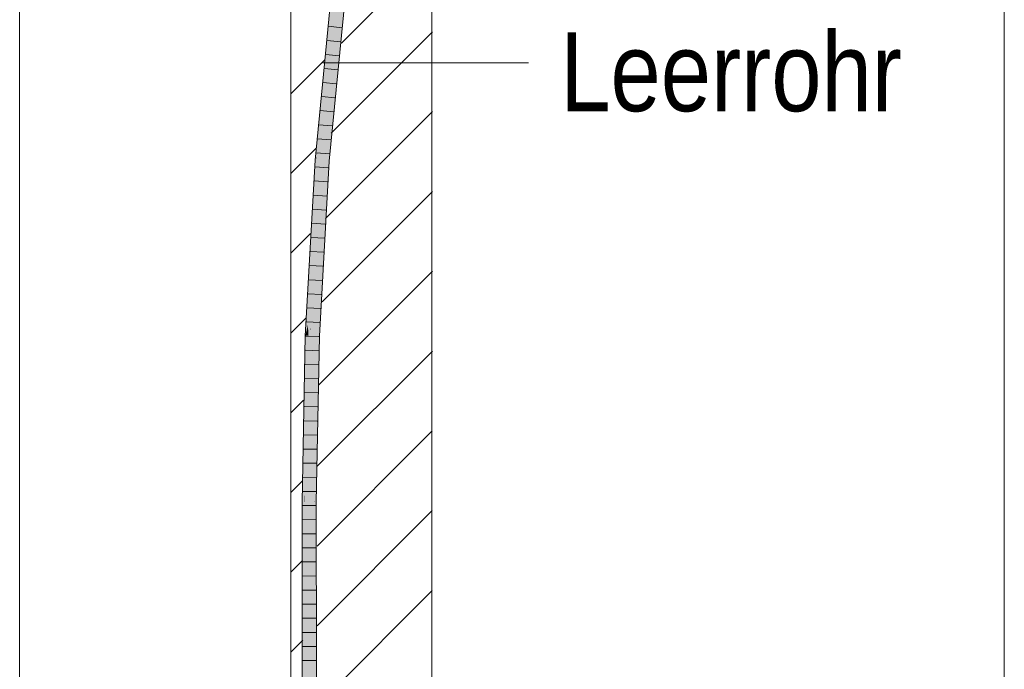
# Model space of a CAD drawing. Extents: x -720 to 300, y 62 to 1162.
# Tile 275 of 278: x 226 to 244, y 1008 to 1020. Entities that reach past the tile are written whole.
import ezdxf
from ezdxf.lldxf.tags import DXFTag

# ---------------------------------------------------------------- set-up
doc = ezdxf.new("R2010")
doc.units = 0
doc.layers.get('0').update_dxf_attribs({"lineweight": 13})
for name, color, linetype, lineweight, true_color in [('E_Detail_Beschriftung', 7, 'Continuous', 13, 0x009900), ('E_Detail_Wandschraffur', 7, 'Continuous', 5, 0xc0c0c0), ('E_Leerrohr 25-A06G942U8I', 7, 'Continuous', 9, 0xff8000), ('E_Leerrohr 25-Shading', 7, 'Continuous', 9, 0xff8000)]:
    doc.layers.add(name, color=color, linetype=linetype, lineweight=lineweight, true_color=true_color)
doc.layers.add('E_Detail_Linie_Text_Bem', color=7, linetype='Continuous', lineweight=13)
doc.styles.get("Standard").update_dxf_attribs({"font": 'ARIALN.TTF'})
tags = doc.linetypes.add('fein_strichliert', pattern=[4, 1, -2, 1]).pattern_tags.tags
tags[8:9] = [DXFTag(74, 4), DXFTag(75, 0), DXFTag(340, '0'), DXFTag(46, 0.0), DXFTag(50, 0.0), DXFTag(44, 0.0), DXFTag(45, 0.0)]
tags[6:7] = [DXFTag(74, 4), DXFTag(75, 0), DXFTag(340, '0'), DXFTag(46, 0.0), DXFTag(50, 0.0), DXFTag(44, 0.0), DXFTag(45, 0.0)]
tags[4:5] = [DXFTag(74, 4), DXFTag(75, 0), DXFTag(340, '0'), DXFTag(46, 0.0), DXFTag(50, 0.0), DXFTag(44, 0.0), DXFTag(45, 0.0)]
tags = doc.linetypes.add('fein_strichliert-A06G942X8I', pattern=[4, 1, -2, 1]).pattern_tags.tags
tags[8:9] = [DXFTag(74, 4), DXFTag(75, 0), DXFTag(340, '0'), DXFTag(46, 0.0), DXFTag(50, 0.0), DXFTag(44, 0.0), DXFTag(45, 0.0)]
tags[6:7] = [DXFTag(74, 4), DXFTag(75, 0), DXFTag(340, '0'), DXFTag(46, 0.0), DXFTag(50, 0.0), DXFTag(44, 0.0), DXFTag(45, 0.0)]
tags[4:5] = [DXFTag(74, 4), DXFTag(75, 0), DXFTag(340, '0'), DXFTag(46, 0.0), DXFTag(50, 0.0), DXFTag(44, 0.0), DXFTag(45, 0.0)]

# ---------------------------------------------------------------- blocks, each defined once
blk = doc.blocks.new('Shading-A06G93YB8I', base_point=(231.508, 857.458))
at = {"layer": 'E_Leerrohr 25-Shading', "color": 31, "true_color": 0xfabd7f}
for points in [[(231.979, 1020.85), (231.722, 1018.244), (231.728, 1017.405), (231.673, 1017.409)], [(231.993, 1020.848), (231.979, 1020.85), (231.728, 1017.405)], [(232.066, 1020.839), (231.993, 1020.848), (231.728, 1017.405)], [(231.728, 1017.405), (231.816, 1017.398), (232.066, 1020.839), (232.154, 1020.828)], [(231.722, 1018.244), (231.64, 1017.412), (231.673, 1017.409)], [(231.58, 1014.732), (231.728, 1017.405), (231.586, 1015.097), (231.673, 1017.409)], [(231.728, 1017.405), (231.58, 1014.732), (231.644, 1014.294), (231.597, 1014.296)], [(231.673, 1017.409), (231.64, 1017.412), (231.586, 1015.097), (231.599, 1015.885)], [(231.599, 1015.885), (231.64, 1017.412), (231.617, 1016.994)], [(231.728, 1017.405), (231.644, 1014.294), (231.816, 1017.398)], [(231.53, 1014.469), (231.527, 1014.298), (231.58, 1016.333), (231.617, 1016.994)], [(231.527, 1014.298), (231.556, 1014.297), (231.617, 1016.994), (231.599, 1015.885)], [(231.559, 1015.953), (231.545, 1015.392), (231.58, 1016.333), (231.53, 1014.469)], [(231.545, 1015.392), (231.552, 1015.819), (231.486, 1014.3), (231.478, 1014.495)], [(231.552, 1015.819), (231.545, 1015.392), (231.559, 1015.953)], [(231.599, 1015.885), (231.556, 1014.297), (231.58, 1014.732)], [(231.545, 1015.392), (231.486, 1014.3), (231.517, 1014.299)], [(231.517, 1014.299), (231.525, 1014.298), (231.545, 1015.392), (231.53, 1014.469)], [(231.58, 1014.732), (231.556, 1014.297), (231.597, 1014.296)], [(231.478, 1014.495), (231.468, 1014.301), (231.486, 1014.3)], [(231.525, 1014.298), (231.527, 1014.298), (231.53, 1014.469)], [(231.416, 1011.353), (231.468, 1014.301), (231.413, 1011.535)], [(231.416, 1011.353), (231.5, 1012.075), (231.468, 1014.301), (231.504, 1012.682)], [(231.486, 1014.3), (231.468, 1014.301), (231.506, 1012.875), (231.504, 1012.682)], [(231.517, 1014.299), (231.486, 1014.3), (231.506, 1012.875)], [(231.525, 1014.298), (231.517, 1014.299), (231.51, 1012.598), (231.506, 1012.875)], [(231.515, 1012.208), (231.527, 1014.298), (231.51, 1012.598), (231.525, 1014.298)], [(231.515, 1012.208), (231.556, 1014.297), (231.527, 1014.298)], [(231.587, 1011.351), (231.556, 1014.297), (231.527, 1011.352), (231.515, 1012.208)], [(231.597, 1014.296), (231.556, 1014.297), (231.617, 1012.882), (231.587, 1011.351)], [(231.644, 1014.294), (231.597, 1014.296), (231.617, 1012.882)], [(231.506, 1012.875), (231.504, 1012.682), (231.51, 1012.598), (231.509, 1012.49)], [(231.504, 1012.682), (231.5, 1012.075), (231.509, 1012.49), (231.505, 1012.125)], [(231.505, 1012.125), (231.515, 1012.208), (231.509, 1012.49)], [(231.509, 1012.49), (231.515, 1012.208), (231.51, 1012.598)], [(231.494, 1011.352), (231.498, 1011.352), (231.5, 1012.075), (231.505, 1012.125)], [(231.515, 1012.208), (231.498, 1011.352), (231.51, 1011.352)], [(231.498, 1011.352), (231.515, 1012.208), (231.505, 1012.125)], [(231.515, 1012.208), (231.51, 1011.352), (231.527, 1011.352)], [(231.5, 1012.075), (231.416, 1011.353), (231.494, 1011.352)], [(231.413, 1011.535), (231.41, 1011.353), (231.416, 1011.353)], [(231.41, 1011.353), (231.413, 1008.615), (231.416, 1011.353)], [(231.416, 1011.353), (231.413, 1008.615), (231.494, 1011.352), (231.494, 1011.227)], [(231.498, 1011.352), (231.494, 1011.227), (231.502, 1008.405)], [(231.494, 1011.227), (231.498, 1011.352), (231.494, 1011.352)], [(231.498, 1011.352), (231.502, 1008.405), (231.51, 1011.352), (231.511, 1008.405)], [(231.51, 1011.352), (231.511, 1008.405), (231.527, 1011.352), (231.524, 1008.405)], [(231.524, 1008.405), (231.59, 1008.405), (231.527, 1011.352), (231.587, 1011.351)], [(231.494, 1011.227), (231.413, 1008.615), (231.502, 1008.405), (231.414, 1008.405)], [(231.427, 1005.292), (231.515, 1005.292), (231.414, 1008.405), (231.502, 1008.405)], [(231.502, 1008.405), (231.515, 1005.292), (231.511, 1008.405)], [(231.511, 1008.405), (231.515, 1005.292), (231.524, 1008.405)], [(231.515, 1005.292), (231.603, 1005.292), (231.524, 1008.405), (231.59, 1008.405)]]:
    blk.add_solid(points, dxfattribs=at)
at = {"layer": 'E_Leerrohr 25-Shading', "color": 43, "true_color": 0xd7ab7f}
for points in [[(231.722, 1018.244), (231.949, 1020.854), (231.74, 1018.552), (231.942, 1020.854)], [(231.979, 1020.85), (231.949, 1020.854), (231.722, 1018.244)], [(231.74, 1018.552), (231.942, 1020.854), (231.777, 1019.174)], [(232.042, 1019.496), (232.154, 1020.828), (231.816, 1017.398)], [(232.19, 1020.824), (232.185, 1020.825), (231.935, 1018.232), (232.042, 1019.496)], [(232.185, 1020.825), (232.154, 1020.828), (232.042, 1019.496)], [(231.935, 1018.232), (232.042, 1019.496), (231.839, 1017.396), (231.816, 1017.398)], [(231.633, 1017.412), (231.64, 1017.412), (231.777, 1019.174), (231.74, 1018.552)], [(231.633, 1017.412), (231.777, 1019.174), (231.705, 1018.447)], [(231.663, 1017.842), (231.705, 1018.447), (231.614, 1017.414), (231.64, 1017.788)], [(231.722, 1018.244), (231.74, 1018.552), (231.64, 1017.412)], [(231.839, 1017.396), (231.853, 1017.395), (231.935, 1018.232)], [(231.614, 1017.414), (231.64, 1017.788), (231.609, 1017.414), (231.615, 1017.535)], [(231.663, 1017.842), (231.614, 1017.414), (231.627, 1017.413)], [(231.627, 1017.413), (231.631, 1017.412), (231.663, 1017.842), (231.644, 1017.565)], [(231.615, 1017.535), (231.603, 1017.415), (231.609, 1017.414)], [(231.631, 1017.412), (231.633, 1017.412), (231.644, 1017.565)], [(231.586, 1017.018), (231.563, 1016.114), (231.609, 1017.414), (231.599, 1017.022)], [(231.631, 1017.412), (231.627, 1017.413), (231.58, 1016.333), (231.585, 1016.503)], [(231.58, 1016.333), (231.617, 1016.994), (231.631, 1017.412), (231.633, 1017.412)], [(231.585, 1016.503), (231.627, 1017.413), (231.599, 1017.022), (231.614, 1017.414)], [(231.586, 1017.018), (231.603, 1017.415), (231.591, 1017.185)], [(231.586, 1017.018), (231.609, 1017.414), (231.603, 1017.415)], [(231.599, 1017.022), (231.614, 1017.414), (231.609, 1017.414)], [(231.617, 1016.994), (231.64, 1017.412), (231.633, 1017.412)], [(231.771, 1016.311), (231.816, 1017.398), (231.644, 1014.294)], [(231.853, 1017.395), (231.839, 1017.396), (231.705, 1014.729), (231.771, 1016.311)], [(231.839, 1017.396), (231.816, 1017.398), (231.771, 1016.311)], [(231.478, 1014.495), (231.586, 1017.018), (231.431, 1014.302), (231.591, 1017.185)], [(231.552, 1015.819), (231.563, 1016.114), (231.478, 1014.495), (231.586, 1017.018)], [(231.559, 1015.953), (231.585, 1016.503), (231.563, 1016.114), (231.599, 1017.022)], [(231.585, 1016.503), (231.559, 1015.953), (231.58, 1016.333)], [(231.705, 1014.729), (231.771, 1016.311), (231.664, 1014.293), (231.644, 1014.294)], [(231.563, 1016.114), (231.552, 1015.819), (231.559, 1015.953)], [(231.664, 1014.293), (231.681, 1014.292), (231.705, 1014.729)], [(231.478, 1014.495), (231.431, 1014.302), (231.46, 1014.301)], [(231.46, 1014.301), (231.468, 1014.301), (231.478, 1014.495)], [(231.468, 1014.301), (231.39, 1012.209), (231.407, 1011.353), (231.373, 1011.353)], [(231.431, 1014.302), (231.39, 1012.209), (231.46, 1014.301)], [(231.39, 1012.209), (231.468, 1014.301), (231.46, 1014.301)], [(231.468, 1014.301), (231.407, 1011.353), (231.413, 1011.535)], [(231.643, 1013.671), (231.644, 1014.294), (231.617, 1012.882)], [(231.64, 1012.208), (231.681, 1014.292), (231.651, 1013.92), (231.664, 1014.293)], [(231.664, 1014.293), (231.644, 1014.294), (231.643, 1013.671)], [(231.64, 1012.208), (231.651, 1013.92), (231.643, 1013.572)], [(231.651, 1013.92), (231.643, 1013.671), (231.643, 1013.572)], [(231.587, 1011.351), (231.59, 1011.397), (231.643, 1013.671), (231.643, 1013.572)], [(231.587, 1011.351), (231.643, 1013.671), (231.64, 1013.578)], [(231.617, 1012.882), (231.587, 1011.351), (231.64, 1013.578)], [(231.59, 1011.397), (231.64, 1012.208), (231.643, 1013.572)], [(231.611, 1011.351), (231.64, 1012.208), (231.588, 1011.351), (231.59, 1011.397)], [(231.611, 1011.351), (231.623, 1011.351), (231.64, 1012.208)], [(231.407, 1011.353), (231.41, 1011.353), (231.413, 1011.535)], [(231.373, 1011.353), (231.377, 1008.405), (231.413, 1008.615), (231.414, 1008.405)], [(231.373, 1011.353), (231.413, 1008.615), (231.407, 1011.353)], [(231.413, 1008.615), (231.41, 1011.353), (231.407, 1011.353)], [(231.59, 1011.397), (231.587, 1011.351), (231.588, 1011.351)], [(231.588, 1011.351), (231.587, 1011.351), (231.59, 1008.405)], [(231.611, 1011.351), (231.588, 1011.351), (231.618, 1008.405), (231.59, 1008.405)], [(231.618, 1008.405), (231.627, 1008.405), (231.611, 1011.351), (231.623, 1011.351)], [(231.39, 1005.292), (231.427, 1005.292), (231.377, 1008.405), (231.414, 1008.405)], [(231.59, 1008.405), (231.603, 1005.292), (231.618, 1008.405), (231.64, 1005.292)], [(231.64, 1005.292), (231.627, 1008.405), (231.618, 1008.405)]]:
    blk.add_solid(points, dxfattribs=at)
blk = doc.blocks.new('Referenz-A06G942Y8I')
at = {"layer": 'E_Detail_Linie_Text_Bem', "linetype": 'fein_strichliert-A06G942X8I', "ltscale": 0.65}
for p, q in [((243.828, 987.057), (243.828, 1048.373)), ((226.365, 988.138), (226.365, 1041.017))]:
    blk.add_line(p, q, dxfattribs=at)
at = {"layer": 'E_Detail_Linie_Text_Bem', "linetype": 'Continuous', "ltscale": 0.13}
for p, q in [((231.175, 1017.146), (231.175, 1028.946)), ((233.675, 1028.946), (233.675, 988.946)), ((231.175, 1016.946), (231.175, 1017.146)), ((231.175, 988.946), (231.175, 1016.946))]:
    blk.add_line(p, q, dxfattribs=at)
at = {"layer": 'E_Detail_Linie_Text_Bem', "color": 0, "linetype": 'Continuous', "ltscale": 0.13}
blk.add_line((231.74, 1019.143), (235.389, 1019.143), dxfattribs=at)
at = {"layer": 'E_Detail_Wandschraffur', "linetype": 'fein_strichliert', "ltscale": 0.13}
for p, q in [((232.07, 1019.488), (233.686, 1021.104)), ((231.175, 1018.593), (231.769, 1019.187)), ((231.788, 1016.378), (233.685, 1018.275)), ((231.175, 1015.765), (231.523, 1016.112)), ((231.669, 1013.431), (233.684, 1015.446)), ((231.175, 1012.936), (231.4, 1013.161)), ((231.64, 1010.573), (233.683, 1012.616)), ((231.175, 1010.108), (231.382, 1010.315)), ((231.64, 1007.744), (233.682, 1009.787))]:
    blk.add_line(p, q, dxfattribs=at)
at = {"layer": 'E_Detail_Wandschraffur', "linetype": 'ByBlock', "ltscale": 0.13}
for p, q in [((231.892, 1017.895), (233.686, 1019.69)), ((231.175, 1017.179), (231.623, 1017.627)), ((231.729, 1014.904), (233.685, 1016.86)), ((231.175, 1014.35), (231.444, 1014.619)), ((231.64, 1011.987), (233.684, 1014.031)), ((231.175, 1011.522), (231.378, 1011.725)), ((231.64, 1009.159), (233.683, 1011.201)), ((231.175, 1008.694), (231.386, 1008.904))]:
    blk.add_line(p, q, dxfattribs=at)
at = {"layer": 'E_Leerrohr 25-A06G942U8I', "linetype": 'Continuous', "ltscale": 0.13}
for p, q in [((231.603, 1017.415), (231.942, 1020.854)), ((231.853, 1017.395), (232.19, 1020.824)), ((232.078, 1019.763), (231.845, 1019.788)), ((232.054, 1019.514), (231.82, 1019.539)), ((232.029, 1019.266), (231.796, 1019.29)), ((232.005, 1019.017), (231.771, 1019.04)), ((231.98, 1018.769), (231.746, 1018.791)), ((231.956, 1018.52), (231.722, 1018.542)), ((231.931, 1018.272), (231.697, 1018.293)), ((231.907, 1018.024), (231.673, 1018.044)), ((231.882, 1017.775), (231.648, 1017.795)), ((231.858, 1017.527), (231.624, 1017.545)), ((231.431, 1014.302), (231.603, 1017.415)), ((231.681, 1014.292), (231.853, 1017.395)), ((231.839, 1017.278), (231.604, 1017.296)), ((231.825, 1017.029), (231.59, 1017.046)), ((231.811, 1016.779), (231.577, 1016.796)), ((231.797, 1016.53), (231.563, 1016.546)), ((231.783, 1016.281), (231.549, 1016.296)), ((231.77, 1016.032), (231.535, 1016.046)), ((231.756, 1015.783), (231.521, 1015.796)), ((231.742, 1015.533), (231.507, 1015.546)), ((231.728, 1015.284), (231.494, 1015.296)), ((231.714, 1015.035), (231.48, 1015.046)), ((231.701, 1014.786), (231.466, 1014.796)), ((231.687, 1014.536), (231.452, 1014.546)), ((231.373, 1011.353), (231.431, 1014.302)), ((231.673, 1014.287), (231.438, 1014.296)), ((231.623, 1011.351), (231.681, 1014.292)), ((231.668, 1014.037), (231.434, 1014.046)), ((231.664, 1013.788), (231.429, 1013.795)), ((231.659, 1013.538), (231.424, 1013.545)), ((231.654, 1013.288), (231.419, 1013.295)), ((231.649, 1013.039), (231.414, 1013.045)), ((231.644, 1012.789), (231.409, 1012.795)), ((231.639, 1012.539), (231.404, 1012.544)), ((231.634, 1012.29), (231.399, 1012.294)), ((231.629, 1012.04), (231.394, 1012.044)), ((231.624, 1011.79), (231.389, 1011.794)), ((231.619, 1011.541), (231.384, 1011.543)), ((231.377, 1008.405), (231.373, 1011.353)), ((231.616, 1011.291), (231.381, 1011.293)), ((231.627, 1008.405), (231.623, 1011.351)), ((231.616, 1011.041), (231.381, 1011.043)), ((231.616, 1010.791), (231.381, 1010.793)), ((231.617, 1010.541), (231.382, 1010.543)), ((231.617, 1010.291), (231.382, 1010.293)), ((231.617, 1010.042), (231.382, 1010.043)), ((231.618, 1009.792), (231.383, 1009.792)), ((231.618, 1009.542), (231.383, 1009.542)), ((231.618, 1009.292), (231.383, 1009.292)), ((231.619, 1009.042), (231.384, 1009.042)), ((231.619, 1008.792), (231.384, 1008.792)), ((231.619, 1008.542), (231.384, 1008.542)), ((231.39, 1005.292), (231.377, 1008.405)), ((231.64, 1005.292), (231.627, 1008.405))]:
    blk.add_line(p, q, dxfattribs=at)
at = {"layer": 'E_Detail_Beschriftung', "linetype": 'Continuous', "ltscale": 0.13, "insert": (235.952, 1019.683), "char_height": 1.4, "attachment_point": 1}
blk.add_mtext('{\\fArial Narrow;Leerrohr}', dxfattribs=at)

msp = doc.modelspace()

# ---------------------------------------------------------------- block references
at = {"color": 8, "lineweight": 25, "ltscale": 0.25, "true_color": 0x808080}
msp.add_blockref('Referenz-A06G942Y8I', (0, 0), dxfattribs=at)
msp.add_blockref('Shading-A06G93YB8I', (231.508, 857.458))

doc.saveas('drawing.dxf')
